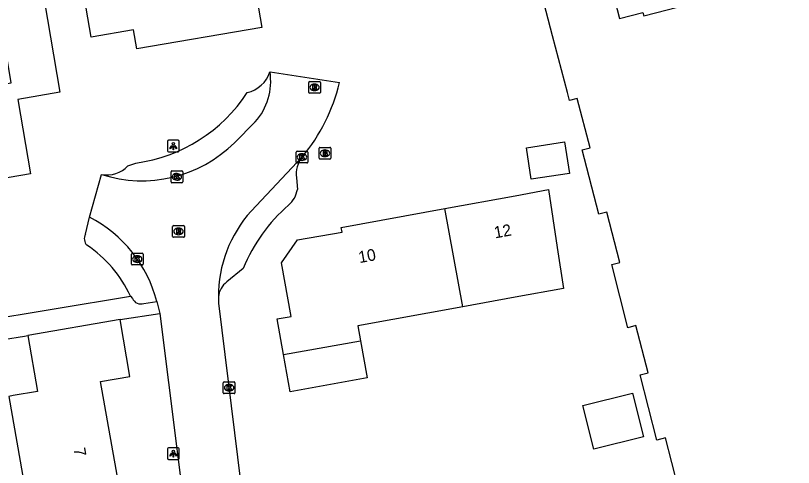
# Model space of a CAD drawing. Extents: x 162880 to 165536, y 384011 to 385179.
# Drawn here: x 163957.3 to 164023.8, y 384760.2 to 384798.8 of the extents above; entities that cross this region are included whole.
import ezdxf

# ---------------------------------------------------------------- set-up
doc = ezdxf.new("R2010")
doc.units = 0
for name, color, linetype in [('IMGEO_Brandkraan', 7, 'Continuous'), ('IMGEO_Kolk', 7, 'Continuous'), ('IMGEO_Lichtpunt', 7, 'Continuous'), ('IMGEO_Pand', 7, 'Continuous'), ('IMGEO_Pand_nummerreeks', 7, 'Continuous'), ('IMGEO_Parkeervlak_open', 7, 'Continuous'), ('IMGEO_Rijbaan_lokaal_open', 7, 'Continuous'), ('IMGEO_Rioolput', 7, 'Continuous'), ('IMGEO_Voetpad_open', 7, 'Continuous')]:
    doc.layers.add(name, color=color, linetype=linetype)

msp = doc.modelspace()

# ---------------------------------------------------------------- linework, layer by layer
at = {"layer": 'IMGEO_Brandkraan'}
for p, q in [((163983.253, 384786.573), (163983.253, 384787.425)), ((163983.328, 384787.499), (163984.18, 384787.499)), ((163983.741, 384787.279), (163983.766, 384787.279)), ((163984.254, 384787.425), (163984.254, 384786.573)), ((163984.18, 384786.499), (163983.328, 384786.499)), ((163983.764, 384786.719), (163983.739, 384786.719))]:
    msp.add_line(p, q, dxfattribs=at)
for points in [[(163983.253, 384786.573), (163983.253, 384787.425)], [(163983.328, 384787.499), (163984.18, 384787.499)], [(163983.601, 384787.199), (163983.601, 384786.799), (163983.814, 384786.799)], [(163983.832, 384787.199), (163983.601, 384787.199)], [(163984.254, 384787.425), (163984.254, 384786.573)], [(163984.18, 384786.499), (163983.328, 384786.499)], [(163983.78, 384787.118), (163983.726, 384787.118), (163983.726, 384787.042)], [(163983.726, 384787.042), (163983.779, 384787.042)], [(163983.788, 384786.966), (163983.726, 384786.966), (163983.726, 384786.885)], [(163983.726, 384786.885), (163983.788, 384786.885)]]:
    msp.add_lwpolyline(points, dxfattribs=at)
for centre, radius, start, end in [((163983.33, 384787.423), 0.0765, 91.55205, 178.44795), ((163983.33, 384787.423), 0.0765, 91.55205, 178.44795), ((163983.836, 384787.054), 0.145, 59.4692, 91.53667), ((163983.861, 384787.101), 0.0922, 285.51372, 58.15012), ((163984.178, 384787.423), 0.0765, 1.55205, 88.44795), ((163984.178, 384787.423), 0.0765, 1.55205, 88.44795), ((163983.33, 384786.575), 0.0765, 181.55205, 268.44795), ((163983.33, 384786.575), 0.0765, 181.55205, 268.44795), ((163983.781, 384787.08), 0.0379, 267.82845, 90.93552), ((163983.789, 384786.925), 0.0404, 269.87594, 90.50774), ((163983.82, 384787.05), 0.251, 268.66757, 293.53466), ((163983.866, 384786.909), 0.105, 301.31148, 78.98903), ((163984.178, 384786.575), 0.0765, 271.55205, 358.44795), ((163984.178, 384786.575), 0.0765, 271.55205, 358.44795)]:
    msp.add_arc(centre, radius, start, end, dxfattribs=at)
for centre, major_axis, ratio, start_param, end_param in [((163983.74, 384786.999), (-0.387, 0.002), 0.722429, 4.712389, 7.853982), ((163983.765, 384786.999), (-0.39, 0.002), 0.717154, 1.570796, 4.712389)]:
    msp.add_ellipse(centre, major_axis=major_axis, ratio=ratio, start_param=start_param, end_param=end_param, dxfattribs=at)
at = {"layer": 'IMGEO_Kolk'}
for p, q in [((163981.365, 384787.172), (163982.217, 384787.172)), ((163981.29, 384786.246), (163981.29, 384787.098)), ((163981.778, 384786.952), (163981.803, 384786.952)), ((163982.291, 384787.098), (163982.291, 384786.246)), ((163982.217, 384786.172), (163981.365, 384786.172)), ((163981.801, 384786.392), (163981.776, 384786.392)), ((163970.605, 384784.562), (163970.605, 384785.414)), ((163970.68, 384785.488), (163971.532, 384785.488)), ((163971.093, 384785.268), (163971.118, 384785.268)), ((163971.606, 384785.414), (163971.606, 384784.562)), ((163971.532, 384784.488), (163970.68, 384784.488)), ((163971.116, 384784.708), (163971.091, 384784.708)), ((163967.224, 384777.54), (163967.224, 384778.392)), ((163967.299, 384778.466), (163968.151, 384778.466)), ((163967.712, 384778.246), (163967.737, 384778.246)), ((163968.225, 384778.392), (163968.225, 384777.54)), ((163968.151, 384777.466), (163967.299, 384777.466)), ((163967.735, 384777.686), (163967.71, 384777.686)), ((163975.068, 384766.558), (163975.068, 384767.41)), ((163975.143, 384767.484), (163975.995, 384767.484)), ((163975.556, 384767.264), (163975.581, 384767.264)), ((163976.069, 384767.41), (163976.069, 384766.558)), ((163975.579, 384766.704), (163975.554, 384766.704)), ((163975.995, 384766.484), (163975.143, 384766.484))]:
    msp.add_line(p, q, dxfattribs=at)
for points in [[(163981.365, 384787.172), (163982.217, 384787.172)], [(163981.29, 384786.246), (163981.29, 384787.098)], [(163981.611, 384786.872), (163981.734, 384786.872), (163981.734, 384786.721), (163981.864, 384786.872), (163982.028, 384786.872), (163981.882, 384786.721), (163982.035, 384786.472), (163981.883, 384786.472), (163981.798, 384786.636), (163981.734, 384786.569), (163981.734, 384786.472), (163981.611, 384786.472), (163981.611, 384786.872)], [(163982.291, 384787.098), (163982.291, 384786.246)], [(163982.217, 384786.172), (163981.365, 384786.172)], [(163970.605, 384784.562), (163970.605, 384785.414)], [(163970.68, 384785.488), (163971.532, 384785.488)], [(163970.926, 384785.188), (163971.049, 384785.188), (163971.049, 384785.037), (163971.179, 384785.188), (163971.343, 384785.188), (163971.197, 384785.037), (163971.35, 384784.788), (163971.198, 384784.788), (163971.113, 384784.952), (163971.049, 384784.885), (163971.049, 384784.788), (163970.926, 384784.788), (163970.926, 384785.188)], [(163971.606, 384785.414), (163971.606, 384784.562)], [(163971.532, 384784.488), (163970.68, 384784.488)], [(163967.224, 384777.54), (163967.224, 384778.392)], [(163967.299, 384778.466), (163968.151, 384778.466)], [(163967.545, 384778.166), (163967.668, 384778.166), (163967.668, 384778.015), (163967.798, 384778.166), (163967.962, 384778.166), (163967.816, 384778.015), (163967.969, 384777.766), (163967.817, 384777.766), (163967.732, 384777.93), (163967.668, 384777.863), (163967.668, 384777.766), (163967.545, 384777.766), (163967.545, 384778.166)], [(163968.225, 384778.392), (163968.225, 384777.54)], [(163968.151, 384777.466), (163967.299, 384777.466)], [(163975.068, 384766.558), (163975.068, 384767.41)], [(163975.143, 384767.484), (163975.995, 384767.484)], [(163976.069, 384767.41), (163976.069, 384766.558)], [(163975.389, 384767.184), (163975.512, 384767.184), (163975.512, 384767.033), (163975.642, 384767.184), (163975.806, 384767.184), (163975.66, 384767.033), (163975.813, 384766.784), (163975.661, 384766.784), (163975.576, 384766.948), (163975.512, 384766.881), (163975.512, 384766.784), (163975.389, 384766.784), (163975.389, 384767.184)], [(163975.995, 384766.484), (163975.143, 384766.484)]]:
    msp.add_lwpolyline(points, dxfattribs=at)
for centre, start, end in [((163981.367, 384787.096), 91.55205, 178.44795), ((163981.367, 384787.096), 91.55205, 178.44795), ((163982.215, 384787.096), 1.55205, 88.44795), ((163982.215, 384787.096), 1.55205, 88.44795), ((163981.367, 384786.248), 181.55205, 268.44795), ((163981.367, 384786.248), 181.55205, 268.44795), ((163982.215, 384786.248), 271.55205, 358.44795), ((163982.215, 384786.248), 271.55205, 358.44795), ((163970.682, 384785.412), 91.55205, 178.44795), ((163970.682, 384785.412), 91.55205, 178.44795), ((163971.53, 384785.412), 1.55205, 88.44795), ((163971.53, 384785.412), 1.55205, 88.44795), ((163970.682, 384784.564), 181.55205, 268.44795), ((163970.682, 384784.564), 181.55205, 268.44795), ((163971.53, 384784.564), 271.55205, 358.44795), ((163971.53, 384784.564), 271.55205, 358.44795), ((163967.301, 384778.39), 91.55205, 178.44795), ((163967.301, 384778.39), 91.55205, 178.44795), ((163968.149, 384778.39), 1.55205, 88.44795), ((163968.149, 384778.39), 1.55205, 88.44795), ((163967.301, 384777.542), 181.55205, 268.44795), ((163967.301, 384777.542), 181.55205, 268.44795), ((163968.149, 384777.542), 271.55205, 358.44795), ((163968.149, 384777.542), 271.55205, 358.44795), ((163975.145, 384767.408), 91.55205, 178.44795), ((163975.145, 384767.408), 91.55205, 178.44795), ((163975.993, 384767.408), 1.55205, 88.44795), ((163975.993, 384767.408), 1.55205, 88.44795), ((163975.145, 384766.56), 181.55205, 268.44795), ((163975.145, 384766.56), 181.55205, 268.44795), ((163975.993, 384766.56), 271.55205, 358.44795), ((163975.993, 384766.56), 271.55205, 358.44795)]:
    msp.add_arc(centre, 0.0765, start, end, dxfattribs=at)
for centre, major_axis, ratio, start_param, end_param in [((163981.777, 384786.672), (-0.387, 0.002), 0.722429, 4.712389, 7.853982), ((163981.802, 384786.672), (-0.39, 0.002), 0.717154, 1.570796, 4.712389), ((163971.092, 384784.988), (-0.387, 0.002), 0.722429, 4.712389, 7.853982), ((163971.117, 384784.988), (-0.39, 0.002), 0.717154, 1.570796, 4.712389), ((163967.711, 384777.966), (-0.387, 0.002), 0.722429, 4.712389, 7.853982), ((163967.736, 384777.966), (-0.39, 0.002), 0.717154, 1.570796, 4.712389), ((163975.555, 384766.984), (-0.387, 0.002), 0.722429, 4.712389, 7.853982), ((163975.58, 384766.984), (-0.39, 0.002), 0.717154, 1.570796, 4.712389)]:
    msp.add_ellipse(centre, major_axis=major_axis, ratio=ratio, start_param=start_param, end_param=end_param, dxfattribs=at)
at = {"layer": 'IMGEO_Lichtpunt'}
for p, q in [((163970.305, 384788.011), (163970.305, 384787.204)), ((163970.305, 384788.011), (163970.305, 384787.204)), ((163971.207, 384788.106), (163970.399, 384788.106)), ((163971.207, 384788.106), (163970.399, 384788.106)), ((163971.301, 384787.204), (163971.301, 384788.011)), ((163971.301, 384787.204), (163971.301, 384788.011)), ((163970.399, 384787.11), (163971.207, 384787.11)), ((163970.399, 384787.11), (163971.207, 384787.11)), ((163970.308, 384761.776), (163970.308, 384760.969)), ((163970.308, 384761.776), (163970.308, 384760.969)), ((163971.21, 384761.871), (163970.402, 384761.871)), ((163971.21, 384761.871), (163970.402, 384761.871)), ((163971.304, 384760.969), (163971.304, 384761.776)), ((163971.304, 384760.969), (163971.304, 384761.776)), ((163970.402, 384760.875), (163971.21, 384760.875)), ((163970.402, 384760.875), (163971.21, 384760.875))]:
    msp.add_line(p, q, dxfattribs=at)
for points in [[(163970.679, 384787.675), (163970.718, 384787.647), (163970.53, 384787.385), (163970.492, 384787.412), (163970.679, 384787.675)], [(163970.781, 384787.627), (163970.828, 384787.627), (163970.828, 384787.305), (163970.781, 384787.305), (163970.781, 384787.627)], [(163970.891, 384787.647), (163970.929, 384787.674), (163971.116, 384787.412), (163971.077, 384787.384), (163970.891, 384787.647)], [(163970.682, 384761.44), (163970.721, 384761.412), (163970.533, 384761.15), (163970.495, 384761.177), (163970.682, 384761.44)], [(163970.784, 384761.392), (163970.831, 384761.392), (163970.831, 384761.07), (163970.784, 384761.07), (163970.784, 384761.392)], [(163970.894, 384761.412), (163970.932, 384761.439), (163971.119, 384761.177), (163971.08, 384761.149), (163970.894, 384761.412)]]:
    msp.add_lwpolyline(points, dxfattribs=at)
for centre in [(163970.804, 384787.809), (163970.807, 384761.574)]:
    msp.add_circle(centre, 0.0994, dxfattribs=at)
for centre, start, end in [((163970.399, 384788.011), 90, 180), ((163970.399, 384788.011), 90, 180), ((163971.207, 384788.011), 0, 90), ((163971.207, 384788.011), 0, 90), ((163970.399, 384787.204), 180, 270), ((163970.399, 384787.204), 180, 270), ((163971.207, 384787.204), 270, 0), ((163971.207, 384787.204), 270, 360), ((163970.402, 384761.776), 90, 180), ((163970.402, 384761.776), 90, 180), ((163971.21, 384761.776), 0, 90), ((163971.21, 384761.776), 0, 90), ((163970.402, 384760.969), 180, 270), ((163970.402, 384760.969), 180, 270), ((163971.21, 384760.969), 270, 0), ((163971.21, 384760.969), 270, 360)]:
    msp.add_arc(centre, 0.0946, start, end, dxfattribs=at)
at = {"layer": 'IMGEO_Pand'}
for points in [[(163981.118, 384803.686), (163977.464, 384803.064), (163978.372, 384797.726), (163967.686, 384795.908), (163967.409, 384797.536), (163963.772, 384796.918), (163962.677, 384803.352), (163966.378, 384803.982), (163966.418, 384803.744), (163976.885, 384805.525), (163975.868, 384811.498)], [(164036.906, 384749.743), (164036.824, 384750), (164035.125, 384755.302), (164015.312, 384750.156), (164013.195, 384758.311), (164013.922, 384758.5), (164012.827, 384762.715), (164012.098, 384762.526), (164010.661, 384768.091), (164011.347, 384768.271), (164010.303, 384772.292), (164009.619, 384772.115), (164008.243, 384777.496), (164008.934, 384777.676), (164007.819, 384781.972), (164007.144, 384781.8), (164005.709, 384787.29), (164006.392, 384787.467), (164005.297, 384791.682), (164004.627, 384791.51), (164004.452, 384792.179), (164003.187, 384797.016), (164000.849, 384806.017)], [(164007.452, 384804.137), (164008.911, 384798.502), (164010.9, 384799.019), (164010.973, 384798.736), (164018.738, 384800.752)], [(163958.613, 384785.239), (163947.786, 384783.397), (163947.374, 384785.824), (163944.001, 384785.25), (163944.195, 384784.105), (163943.852, 384784.047), (163942.567, 384791.594), (163946.507, 384792.265), (163946.679, 384791.254), (163956.958, 384793.003), (163955.603, 384800.964), (163959.502, 384801.627), (163961.106, 384792.202), (163957.531, 384791.593), (163958.613, 384785.239)], [(164000.952, 384787.461), (164004.209, 384787.972), (164004.649, 384785.282), (164001.373, 384784.782), (164000.952, 384787.461)], [(163993.995, 384782.282), (164000, 384783.375), (164002.844, 384783.893), (164003.596, 384778.95), (164004.127, 384775.457), (164000, 384774.708), (163995.523, 384773.895)], [(163980.22, 384769.821), (163979.677, 384772.857), (163980.859, 384773.069), (163980.039, 384777.657), (163981.415, 384779.598), (163985.214, 384780.277), (163985.143, 384780.67), (163993.995, 384782.282)], [(163995.523, 384773.895), (163993.995, 384782.282)], [(163995.523, 384773.895), (163986.571, 384772.27), (163986.799, 384770.999)], [(163966.266, 384772.808), (163958.376, 384771.452)], [(163960.714, 384752.08), (163964.032, 384752.665), (163963.421, 384756.12), (163966.512, 384756.667), (163964.593, 384767.512), (163967.102, 384767.943), (163966.266, 384772.808)], [(163958.376, 384771.452), (163959.198, 384766.669), (163957.128, 384766.313), (163956.746, 384766.245), (163958.616, 384755.673), (163953.533, 384754.774), (163952.058, 384754.514), (163952.738, 384750.674)], [(163980.22, 384769.821), (163986.799, 384770.999)], [(163986.799, 384770.999), (163987.367, 384767.825), (163980.788, 384766.649), (163980.22, 384769.821)], [(164010.005, 384766.53), (164010.949, 384762.804), (164006.728, 384761.734), (164005.784, 384765.46), (164010.005, 384766.53)]]:
    msp.add_lwpolyline(points, dxfattribs=at)
at = {"layer": 'IMGEO_Parkeervlak_open'}
for points in [[(163966.925, 384785.931), (163967.614, 384786.165)], [(163981.326, 384784.911), (163981.402, 384783.921)], [(163963.288, 384780.094), (163963.643, 384781.547)], [(163976.768, 384777.176), (163975.372, 384776.02)]]:
    msp.add_lwpolyline(points, dxfattribs=at)
for centre, radius, start, end in [((163976.518, 384794.794), 2.679, 282.95179, 341.47788), ((163965.8, 384799.546), 13.503, 277.72212, 326.95699), ((163983.62, 384785.245), 2.318, 141.44603, 188.29459), ((163965.169, 384787.513), 2.364, 258.07161, 318.00018), ((163979.203, 384784.267), 2.226, 310.43863, 351.05595), ((163990.095, 384771.69), 14.412, 130.962, 157.62593), ((163964.018, 384779.72), 0.82, 152.85572, 223.50698), ((163957.411, 384770.231), 10.761, 25.22752, 56.0316), ((163976.47, 384774.556), 1.83, 126.86713, 174.29013)]:
    msp.add_arc(centre, radius, start, end, dxfattribs=at)
at = {"layer": 'IMGEO_Rijbaan_lokaal_open'}
for points in [[(163979.059, 384793.943), (163985.004, 384793.032)], [(163977.805, 384789.678), (163976.022, 384787.903)], [(163977.453, 384782.058), (163981.807, 384786.69)], [(163963.643, 384781.547), (163964.68, 384785.2)], [(163974.649, 384774.738), (163974.666, 384774.206), (163977.648, 384750), (163977.866, 384748.234)], [(163969.401, 384774.339), (163969.641, 384773.32)], [(163969.641, 384773.32), (163972.572, 384750), (163973.417, 384743.281), (163973.944, 384740.557), (163974.682, 384737.882)]]:
    msp.add_lwpolyline(points, dxfattribs=at)
for centre, radius, start, end in [((163973.882, 384793.148), 5.238, 318.50326, 8.72784), ((163969.905, 384796.667), 15.531, 320.02953, 346.46516), ((163968.138, 384795.839), 11.187, 251.99605, 314.81307), ((163985.427, 384774.806), 10.778, 137.71696, 180.36336), ((163958.395, 384771.451), 11.379, 14.70473, 62.53341)]:
    msp.add_arc(centre, radius, start, end, dxfattribs=at)
at = {"layer": 'IMGEO_Rioolput'}
for p, q in [((163982.438, 384793.122), (163983.29, 384793.122)), ((163982.363, 384792.196), (163982.363, 384793.048)), ((163982.851, 384792.902), (163982.876, 384792.902)), ((163983.364, 384793.048), (163983.364, 384792.196)), ((163983.29, 384792.122), (163982.438, 384792.122)), ((163982.874, 384792.342), (163982.849, 384792.342)), ((163970.746, 384779.902), (163970.746, 384780.754)), ((163970.821, 384780.828), (163971.673, 384780.828)), ((163971.234, 384780.608), (163971.259, 384780.608)), ((163971.747, 384780.754), (163971.747, 384779.902)), ((163971.673, 384779.828), (163970.821, 384779.828)), ((163971.257, 384780.048), (163971.232, 384780.048))]:
    msp.add_line(p, q, dxfattribs=at)
for points in [[(163982.438, 384793.122), (163983.29, 384793.122)], [(163982.363, 384792.196), (163982.363, 384793.048)], [(163982.952, 384792.82), (163982.7, 384792.822), (163982.7, 384792.422)], [(163982.7, 384792.422), (163982.824, 384792.422), (163982.824, 384792.584), (163982.835, 384792.584)], [(163982.878, 384792.741), (163982.824, 384792.741), (163982.824, 384792.66)], [(163982.824, 384792.66), (163982.876, 384792.66)], [(163982.882, 384792.555), (163982.953, 384792.422), (163983.093, 384792.422), (163983.028, 384792.548)], [(163983.364, 384793.048), (163983.364, 384792.196)], [(163983.29, 384792.122), (163982.438, 384792.122)], [(163970.746, 384779.902), (163970.746, 384780.754)], [(163970.821, 384780.828), (163971.673, 384780.828)], [(163971.335, 384780.526), (163971.083, 384780.528), (163971.083, 384780.128)], [(163971.747, 384780.754), (163971.747, 384779.902)], [(163971.673, 384779.828), (163970.821, 384779.828)], [(163971.083, 384780.128), (163971.207, 384780.128), (163971.207, 384780.29), (163971.218, 384780.29)], [(163971.261, 384780.447), (163971.207, 384780.447), (163971.207, 384780.366)], [(163971.207, 384780.366), (163971.259, 384780.366)], [(163971.265, 384780.261), (163971.336, 384780.128), (163971.476, 384780.128), (163971.411, 384780.254)]]:
    msp.add_lwpolyline(points, dxfattribs=at)
for centre, radius, start, end in [((163982.44, 384793.046), 0.0765, 91.55205, 178.44795), ((163982.44, 384793.046), 0.0765, 91.55205, 178.44795), ((163983.288, 384793.046), 0.0765, 1.55205, 88.44795), ((163983.288, 384793.046), 0.0765, 1.55205, 88.44795), ((163982.834, 384792.531), 0.0533, 26.02933, 88.69889), ((163982.86, 384792.849), 0.19, 274.7715, 282.96867), ((163982.884, 384792.645), 0.0964, 77.00612, 93.18647), ((163982.898, 384792.702), 0.0378, 276.66336, 79.67722), ((163982.951, 384792.71), 0.109, 350.36119, 89.41601), ((163982.949, 384792.71), 0.112, 277.58423, 350.98172), ((163982.933, 384792.495), 0.108, 29.51342, 73.79051), ((163982.44, 384792.198), 0.0765, 181.55205, 268.44795), ((163982.44, 384792.198), 0.0765, 181.55205, 268.44795), ((163983.288, 384792.198), 0.0765, 271.55205, 358.44795), ((163983.288, 384792.198), 0.0765, 271.55205, 358.44795), ((163970.823, 384780.752), 0.0765, 91.55205, 178.44795), ((163970.823, 384780.752), 0.0765, 91.55205, 178.44795), ((163971.334, 384780.416), 0.109, 350.36119, 89.41601), ((163971.671, 384780.752), 0.0765, 1.55205, 88.44795), ((163971.671, 384780.752), 0.0765, 1.55205, 88.44795), ((163970.823, 384779.904), 0.0765, 181.55205, 268.44795), ((163970.823, 384779.904), 0.0765, 181.55205, 268.44795), ((163971.217, 384780.237), 0.0533, 26.02933, 88.69889), ((163971.243, 384780.555), 0.19, 274.7715, 282.96867), ((163971.267, 384780.351), 0.0964, 77.00612, 93.18647), ((163971.281, 384780.408), 0.0378, 276.66336, 79.67722), ((163971.332, 384780.416), 0.112, 277.58423, 350.98172), ((163971.316, 384780.201), 0.108, 29.51342, 73.79051), ((163971.671, 384779.904), 0.0765, 271.55205, 358.44795), ((163971.671, 384779.904), 0.0765, 271.55205, 358.44795)]:
    msp.add_arc(centre, radius, start, end, dxfattribs=at)
for centre, major_axis, ratio, start_param, end_param in [((163982.85, 384792.622), (-0.387, 0.002), 0.722429, 4.712389, 7.853982), ((163982.875, 384792.622), (-0.39, 0.002), 0.717154, 1.570796, 4.712389), ((163971.233, 384780.328), (-0.387, 0.002), 0.722429, 4.712389, 7.853982), ((163971.258, 384780.328), (-0.39, 0.002), 0.717154, 1.570796, 4.712389)]:
    msp.add_ellipse(centre, major_axis=major_axis, ratio=ratio, start_param=start_param, end_param=end_param, dxfattribs=at)
at = {"layer": 'IMGEO_Voetpad_open'}
for points in [[(163954.09, 384772.628), (163967.145, 384774.817)], [(163967.145, 384774.817), (163967.319, 384774.611)], [(163968.277, 384774.187), (163969.401, 384774.339)], [(163966.266, 384772.808), (163969.641, 384773.32)], [(163954.46, 384770.78), (163956.306, 384771.096), (163958.096, 384771.404), (163958.376, 384771.452)]]:
    msp.add_lwpolyline(points, dxfattribs=at)
for centre, radius, start, end in [((164013.196, 384683.727), 132.028, 114.84485, 125.17241), ((163968.009, 384774.876), 0.739, 201.01126, 291.24146)]:
    msp.add_arc(centre, radius, start, end, dxfattribs=at)

# ---------------------------------------------------------------- texts
at = {"layer": 'IMGEO_Pand_nummerreeks'}
for s, rotation, p in [('12', 10.31795, (163998.282, 384779.729)), ('10', 10.31876, (163986.703, 384777.62)), ('7', 280.03228, (163962.275, 384761.789))]:
    msp.add_text(s, height=1, rotation=rotation, dxfattribs=at).set_placement(p)

doc.saveas('drawing.dxf')
